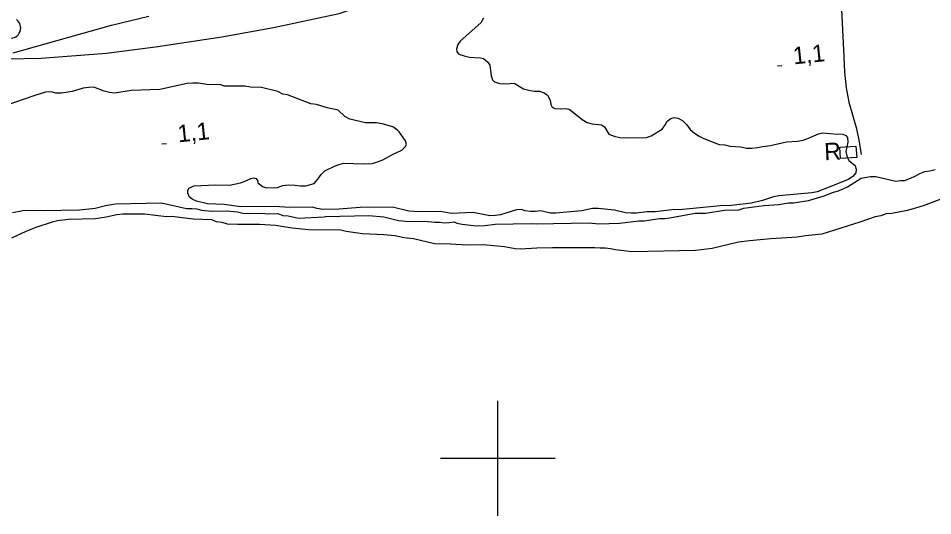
# Model space of a CAD drawing. Extents: x 336540 to 340074, y 5572036 to 5573747.
# Drawn here: x 338316.4 to 338475.8, y 5572190 to 5572276.6 of the extents above; entities that cross this region are included whole.
import ezdxf

# ---------------------------------------------------------------- set-up
doc = ezdxf.new("R2010")
doc.units = 0
for name, color, linetype in [('Niveau 2', 7, 'Continuous'), ('Niveau 22', 7, 'Continuous'), ('Niveau 3', 7, 'Continuous'), ('Niveau 31', 7, 'Continuous'), ('Niveau 4', 7, 'Continuous'), ('Niveau 44', 7, 'Continuous'), ('Niveau 61', 7, 'Continuous')]:
    doc.layers.add(name, color=color, linetype=linetype)

msp = doc.modelspace()

# ---------------------------------------------------------------- linework, layer by layer
at = {"layer": 'Niveau 2'}
for points in [[(338397.48, 5572276.63), (338397.04, 5572275.83), (338393.45, 5572272.62), (338393.01, 5572272.05), (338392.8, 5572271.32), (338392.86, 5572270.81), (338393.21, 5572270.37), (338394.11, 5572270.06), (338395.07, 5572269.86), (338396.99, 5572269.73), (338397.5, 5572269.63), (338398.24, 5572268.98), (338398.59, 5572268.48), (338398.85, 5572266.58), (338399.09, 5572265.92), (338399.43, 5572265.53), (338400.34, 5572265.27), (338401.3, 5572265.18), (338402.81, 5572265.33), (338404.46, 5572264.36), (338405.37, 5572264.1), (338406.33, 5572263.95), (338407.28, 5572263.92), (338408.08, 5572263.65), (338408.65, 5572263.22), (338409.11, 5572262.39), (338409.24, 5572261.61), (338409.47, 5572261.17), (338409.93, 5572260.9), (338410.88, 5572260.86), (338411.73, 5572260.94), (338412.41, 5572260.78), (338413.2, 5572260.24), (338414.69, 5572258.99), (338415.54, 5572258.5), (338416.45, 5572258.24), (338418.08, 5572258.06), (338418.59, 5572257.73), (338419.35, 5572256.46), (338420.26, 5572256.09), (338421.22, 5572255.89), (338422.18, 5572255.8), (338425.89, 5572255.88), (338426.72, 5572256.18), (338428.62, 5572257.34), (338429.22, 5572258.14), (338429.43, 5572258.64), (338430.16, 5572259.16), (338430.72, 5572259.34), (338431.39, 5572259.25), (338432.25, 5572258.76), (338432.93, 5572258.05), (338433.51, 5572257.28), (338434.25, 5572256.63), (338435.05, 5572256.08), (338435.9, 5572255.66), (338438.57, 5572254.65), (338439.52, 5572254.56), (338440.43, 5572254.36), (338442.34, 5572254.23), (338443.3, 5572254.03), (338444.26, 5572254), (338445.21, 5572254.13), (338446.11, 5572254.32), (338447.51, 5572254.46), (338450.31, 5572255.08), (338452.22, 5572255.24), (338453.18, 5572255.42), (338454.13, 5572255.72), (338455.86, 5572256.49), (338456.64, 5572256.68), (338458.56, 5572256.49), (338460.08, 5572256.47), (338460.64, 5572256.21), (338460.93, 5572255.88), (338461, 5572255.04), (338460.64, 5572253.41), (338460.88, 5572252.46), (338461.17, 5572251.85), (338462.26, 5572250.98), (338462.44, 5572250.26), (338462.34, 5572249.7), (338461.84, 5572249.07), (338461.01, 5572248.55), (338457.44, 5572247.07), (338455.65, 5572246.42), (338454.7, 5572246.23), (338448.97, 5572245.71), (338448.02, 5572245.52), (338446.12, 5572244.92), (338444.21, 5572244.43), (338440.62, 5572244.01), (338438.71, 5572243.97), (338434.05, 5572243.48), (338432.14, 5572243.32), (338430.29, 5572243.28), (338427.42, 5572242.94), (338426.02, 5572242.91), (338424.11, 5572242.7), (338423.21, 5572242.68)], [(338332.35, 5572263.71), (338331.38, 5572263.96), (338329.63, 5572264.6), (338328.67, 5572264.58), (338327.72, 5572264.44), (338325.81, 5572263.9), (338323.96, 5572263.58), (338323.01, 5572263.61), (338322.16, 5572263.82), (338321.2, 5572263.74), (338319.3, 5572263.19), (338313.94, 5572261.34)], [(338423.21, 5572242.68), (338422.25, 5572242.77), (338420.33, 5572243.23), (338417.46, 5572243.5), (338416.5, 5572243.48), (338414.6, 5572243.1), (338410.1, 5572242.66), (338409.15, 5572242.7), (338407.45, 5572243.11), (338406.5, 5572242.97), (338405.66, 5572242.96), (338404.7, 5572243.1), (338404.19, 5572243.32), (338403.23, 5572243.24), (338400.44, 5572242.39), (338399.54, 5572242.26), (338398.58, 5572242.24), (338395.7, 5572242.79), (338391.94, 5572242.65), (338390.02, 5572243), (338386.19, 5572242.92), (338384.5, 5572243.05), (338381.62, 5572243.71), (338376, 5572243.7), (338372.29, 5572243.39), (338369.48, 5572243.33), (338368.52, 5572243.47), (338367.67, 5572243.73), (338363.85, 5572243.65), (338360.97, 5572243.86), (338355.18, 5572243.79), (338352.31, 5572244.18), (338349.43, 5572244.34), (338347.51, 5572244.8), (338346.72, 5572245.11), (338346.26, 5572245.5), (338345.97, 5572246.16), (338345.96, 5572246.66), (338346.17, 5572247.06), (338347.07, 5572247.47), (338350.78, 5572247.61), (338353.25, 5572247.55), (338355.16, 5572247.99), (338356.11, 5572248.29), (338356.94, 5572248.7), (338357.5, 5572248.82), (338357.9, 5572248.72), (338358.19, 5572248.28), (338358.2, 5572247.94), (338358.99, 5572247.35), (338359.67, 5572247.08), (338361.59, 5572247.18), (338362.54, 5572247.48), (338363.49, 5572247.61), (338364.67, 5572247.58), (338365.63, 5572247.44), (338366.53, 5572247.46), (338367.99, 5572247.88), (338368.65, 5572248.62), (338369.19, 5572249.42), (338369.86, 5572250.05), (338371.53, 5572250.87), (338372.37, 5572251.17), (338373.15, 5572251.41), (338376.53, 5572251.26), (338378.1, 5572251.35), (338379.05, 5572251.6), (338379.95, 5572251.95), (338381.62, 5572252.88), (338383.29, 5572253.65), (338383.84, 5572254.22), (338384.06, 5572254.67), (338383.93, 5572255.28), (338382.78, 5572256.83), (338382.49, 5572257.15), (338381.69, 5572257.7), (338379.82, 5572258.27), (338378.86, 5572258.42), (338376.95, 5572258.43), (338374.18, 5572259.04), (338373.33, 5572259.52), (338372.18, 5572260.62), (338370.26, 5572261.02), (338368.4, 5572261.6), (338367.44, 5572261.74), (338363.36, 5572263.28), (338362.51, 5572263.42), (338361.66, 5572263.85), (338358.83, 5572264.57), (338356.91, 5572264.64), (338355.96, 5572264.79), (338352.3, 5572264.82), (338351.62, 5572265.09), (338349.71, 5572265.04), (338347.79, 5572265.34), (338346.83, 5572265.32), (338345.88, 5572265.24), (338341.11, 5572264.24), (338336.11, 5572264.07), (338333.25, 5572263.61), (338332.35, 5572263.71)], [(338479.2, 5572245.88), (338474.11, 5572243.98), (338471.37, 5572243.13), (338468.62, 5572242.62), (338467.67, 5572242.55), (338466.72, 5572242.25), (338465.76, 5572242.06), (338463.08, 5572241.1), (338456.47, 5572239.05), (338453.61, 5572238.76), (338452.15, 5572238.51), (338447.54, 5572238.24), (338443.83, 5572237.87), (338441.92, 5572237.61), (338437.33, 5572236.55), (338435.42, 5572236.29), (338434.46, 5572236.21), (338423.32, 5572235.96), (338420.5, 5572236.29), (338419.6, 5572236.5), (338418.69, 5572236.59), (338417.85, 5572236.57), (338416.89, 5572236.66), (338409.52, 5572236.66), (338406.76, 5572236.6), (338403.95, 5572236.43), (338402.99, 5572236.46), (338401.13, 5572236.81), (338397.41, 5572237.18), (338394.59, 5572237.12), (338391.72, 5572237.28), (338388.96, 5572237.33), (338385.28, 5572238.2), (338383.7, 5572238.39), (338382.06, 5572238.74), (338380.15, 5572238.92), (338376.43, 5572239.06), (338373.55, 5572239.5), (338372.64, 5572239.71), (338367.01, 5572239.81), (338364.14, 5572240.08), (338361.26, 5572240.52), (338358.44, 5572240.73), (338354.67, 5572240.71), (338352.92, 5572240.78), (338351.96, 5572241.04), (338351, 5572241.18), (338350.15, 5572241.5), (338346.93, 5572241.65), (338343.21, 5572242.08), (338342.25, 5572242.05), (338338.42, 5572242.53), (338334.59, 5572242.5), (338333.63, 5572242.42), (338331.73, 5572241.99), (338329.87, 5572241.72), (338325.2, 5572241.56), (338323.29, 5572241.35), (338322.34, 5572241.11), (338319.49, 5572240.2), (338317.76, 5572239.49), (338315.25, 5572238.32)]]:
    msp.add_lwpolyline(points, dxfattribs=at)
at = {"layer": 'Niveau 22'}
for points in [[(338314.54, 5572269.57), (338320.4, 5572269.68), (338331.83, 5572270.56), (338340.78, 5572271.72), (338351.89, 5572273.4), (338360.93, 5572275.04), (338372.34, 5572277.46), (338383.4, 5572281.18), (338388.56, 5572283.12), (338397.09, 5572286.04), (338403.36, 5572287.41), (338407.79, 5572288.5), (338413.44, 5572289.54), (338418.22, 5572289.64), (338424.65, 5572290.5), (338434.39, 5572291.03), (338447.44, 5572295.19), (338452.78, 5572297.26), (338457.05, 5572299.53), (338460.65, 5572301.78), (338464.12, 5572303.83), (338467.35, 5572305.91), (338471.91, 5572309.86), (338491, 5572327.45)], [(338459.45, 5572286.56), (338460.26, 5572269.92), (338460.42, 5572267.22), (338460.7, 5572264.53), (338461.17, 5572262.04), (338462.44, 5572257.61), (338462.89, 5572255.45), (338463.28, 5572252.89)], [(338315.53, 5572270.61), (338332.67, 5572275.42), (338339.16, 5572277.02)]]:
    msp.add_lwpolyline(points, dxfattribs=at)
at = {"layer": 'Niveau 3'}
for p, q in [((338448.69, 5572268.32), (338449.48, 5572268.4)), ((338341.47, 5572254.74), (338342.27, 5572254.83))]:
    msp.add_line(p, q, dxfattribs=at)
at = {"layer": 'Niveau 31'}
msp.add_lwpolyline([(338459.69, 5572252.19), (338459.55, 5572254.16), (338462.39, 5572254.36), (338462.52, 5572252.38), (338459.69, 5572252.19)], dxfattribs=at)
at = {"layer": 'Niveau 4'}
for points in [[(338354.66, 5572242.91), (338355.56, 5572242.71), (338356.47, 5572242.61), (338358.94, 5572242.67), (338359.84, 5572242.58), (338361.64, 5572242.62), (338362.55, 5572242.3), (338363.45, 5572242.21), (338365.26, 5572241.8), (338369.76, 5572242.02), (338369.98, 5572242.13), (338377.52, 5572242.3), (338380.11, 5572242.02), (338382.71, 5572241.41), (338384.52, 5572241.22), (338387.22, 5572241.28), (338389.02, 5572241.1), (338389.81, 5572241.12), (338390.71, 5572241.03), (338391.5, 5572241.04), (338392.4, 5572241.18), (338392.85, 5572240.96), (338393.76, 5572240.76), (338396.24, 5572240.48), (338397.7, 5572240.51), (338399.5, 5572240.77), (338405.79, 5572240.91), (338406.7, 5572240.82), (338415.81, 5572241.02), (338417.61, 5572240.84), (338421.21, 5572240.92), (338424.58, 5572241.33), (338425.48, 5572241.35), (338428.17, 5572241.75), (338429.07, 5572241.77), (338429.97, 5572241.9), (338434.35, 5572242.67), (338436.15, 5572242.71), (338439.51, 5572243.23), (338441.99, 5572243.29), (338442.88, 5572243.53), (338446.36, 5572244.05), (338448.95, 5572244.22), (338450.63, 5572244.48), (338451.53, 5572244.5), (338454.11, 5572244.9), (338456.69, 5572245.63), (338458.47, 5572246.34), (338459.37, 5572246.58), (338460.93, 5572247.29), (338463.27, 5572248.79), (338464.95, 5572249.06), (338465.85, 5572249.08), (338469.35, 5572248.26), (338470.14, 5572248.39), (338470.93, 5572248.4), (338472.71, 5572249.12), (338473.49, 5572249.58), (338474.39, 5572249.94), (338475.28, 5572250.07), (338476.18, 5572250.31)], [(338315.43, 5572242.79), (338317.22, 5572243.16), (338319.92, 5572243.22), (338320.82, 5572243.13), (338327.12, 5572243.27), (338329.82, 5572243.56), (338331.61, 5572244.04), (338333.4, 5572244.31), (338341.39, 5572244.49), (338345.76, 5572243.5), (338346.66, 5572243.52), (338347.56, 5572243.42), (338348.35, 5572243.22), (338350.16, 5572243.03), (338352.86, 5572243.09), (338354.66, 5572242.91)]]:
    msp.add_lwpolyline(points, dxfattribs=at)
at = {"layer": 'Niveau 44'}
msp.add_arc((338315.06, 5572274.95), 1.81, 190.6135, 53.2979, dxfattribs=at)
at = {"layer": 'Niveau 61'}
for points in [[(338400, 5572190), (338400, 5572210)], [(338390, 5572200), (338410, 5572200)]]:
    msp.add_lwpolyline(points, dxfattribs=at)

# ---------------------------------------------------------------- texts
at = {"layer": 'Niveau 3'}
for p in [(338451.56, 5572268.59), (338344.34, 5572255.01)]:
    msp.add_text('1,1    ', height=3, rotation=5.8894, dxfattribs=at).set_placement(p)
at = {"layer": 'Niveau 31'}
msp.add_text('R', height=3, rotation=2.7781, dxfattribs=at).set_placement((338456.93, 5572251.89))

doc.saveas('drawing.dxf')
